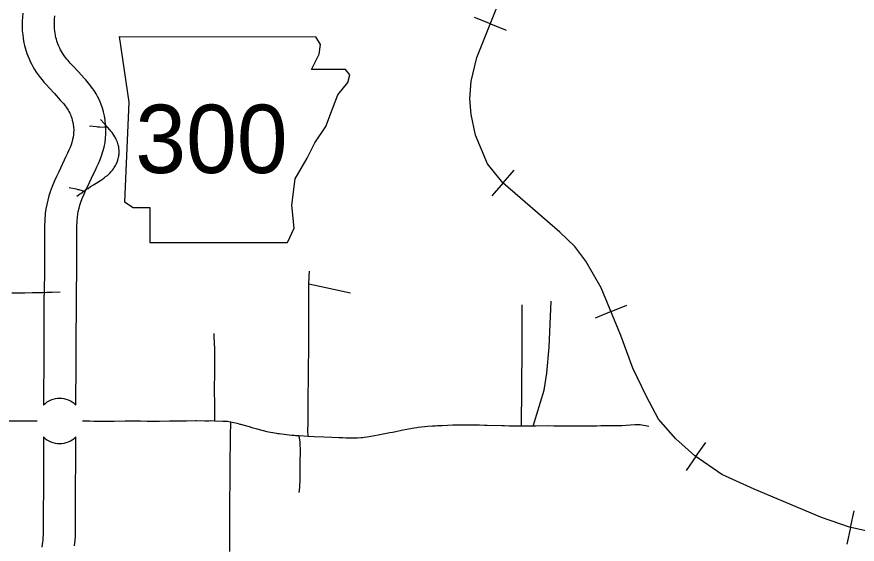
# Model space of a CAD drawing. Extents: x -19 to 366, y -4 to 359.
# Drawn here: x 142.214 to 143.445, y 196.314 to 197.086 of the extents above; entities that cross this region are included whole.
import ezdxf

# ---------------------------------------------------------------- set-up
doc = ezdxf.new("R2010")
doc.units = 0
for name, color, linetype in [('R_Contour Annot', 7, 'Continuous'), ('R_Fin Surface Annot', 7, 'Continuous'), ('R_ROW', 7, 'Continuous'), ('R_ROW Annot', 7, 'Continuous'), ('R_Water Annot', 7, 'Continuous'), ('Sheet Fence', 7, 'Continuous')]:
    doc.layers.add(name, color=color, linetype=linetype)

msp = doc.modelspace()

# ---------------------------------------------------------------- linework, layer by layer
at = {"layer": 'R_Contour Annot'}
for p, q in [((142.2969, 196.9243), (142.2969, 196.9243)), ((142.2693, 196.8457), (142.2693, 196.8457)), ((142.254, 196.6833), (142.254, 196.6833)), ((142.3014, 196.6822), (142.3014, 196.6822))]:
    msp.add_line(p, q, dxfattribs=at)
for points in [[(142.2226, 197.0913), (142.2222, 197.0855), (142.2218, 197.0795), (142.2217, 197.0747), (142.2218, 197.0703), (142.222, 197.0656), (142.2226, 197.0598), (142.2232, 197.0549), (142.224, 197.0504), (142.2243, 197.0489), (142.2245, 197.0478), (142.2254, 197.0441), (142.2264, 197.0404), (142.2277, 197.0359), (142.2289, 197.0324), (142.2301, 197.0291), (142.232, 197.0243), (142.2343, 197.0194), (142.236, 197.016), (142.2376, 197.0131), (142.2399, 197.009), (142.2424, 197.0051), (142.2453, 197.0009), (142.248, 196.9971), (142.2509, 196.9937), (142.2537, 196.9905), (142.2574, 196.9863), (142.2616, 196.9819), (142.2692, 196.9735), (142.2777, 196.9641), (142.28, 196.9617), (142.2828, 196.9586), (142.2849, 196.9558), (142.2863, 196.9539), (142.2873, 196.9524), (142.2892, 196.9494), (142.2904, 196.9472), (142.2915, 196.945), (142.2925, 196.9428), (142.2933, 196.9408), (142.2944, 196.9377), (142.2953, 196.9347), (142.2961, 196.9314), (142.2966, 196.9287), (142.2969, 196.9243)], [(142.3441, 196.9281), (142.3436, 196.9348), (142.3425, 196.941), (142.3411, 196.9468), (142.3395, 196.9523), (142.3376, 196.9576), (142.336, 196.9617), (142.3341, 196.9657), (142.3323, 196.9694), (142.3301, 196.9733), (142.3271, 196.9782), (142.325, 196.9812), (142.3226, 196.9844), (142.3191, 196.9889), (142.3151, 196.9935), (142.3126, 196.9962), (142.3042, 197.0054), (142.2965, 197.0139), (142.2923, 197.0183), (142.2891, 197.0219), (142.2871, 197.0242), (142.2854, 197.0263), (142.2839, 197.0283), (142.282, 197.0311), (142.2804, 197.0336), (142.279, 197.036), (142.278, 197.0378), (142.2769, 197.04), (142.2755, 197.0431), (142.2742, 197.0462), (142.2736, 197.048), (142.2728, 197.0502), (142.2719, 197.0533), (142.2713, 197.0555), (142.2708, 197.0578), (142.2707, 197.0584), (142.2706, 197.059), (142.2701, 197.0619), (142.2696, 197.0652), (142.2693, 197.069), (142.2691, 197.0718), (142.2691, 197.0747), (142.2692, 197.0777), (142.2694, 197.0825), (142.2698, 197.0874)], [(142.2969, 196.9243), (142.2973, 196.9203), (142.2972, 196.9162), (142.297, 196.9132), (142.2966, 196.91), (142.2958, 196.9062), (142.2947, 196.9021), (142.2935, 196.8984), (142.2922, 196.8949), (142.2903, 196.8907), (142.2883, 196.8862), (142.286, 196.8815), (142.2833, 196.876), (142.275, 196.8582), (142.2722, 196.8524), (142.2693, 196.8457)], [(142.3125, 196.8265), (142.3153, 196.8327), (142.3179, 196.8381), (142.3259, 196.8554), (142.3286, 196.8606), (142.3312, 196.8662), (142.3336, 196.8714), (142.3361, 196.8771), (142.3382, 196.8827), (142.3401, 196.8887), (142.3419, 196.8953), (142.3433, 196.9021), (142.3441, 196.9084), (142.3445, 196.9141), (142.3446, 196.9219), (142.3441, 196.9281)], [(142.2693, 196.8457), (142.2658, 196.8377), (142.2629, 196.8297), (142.261, 196.8238), (142.2593, 196.8174), (142.2578, 196.811), (142.2566, 196.8051), (142.2557, 196.7982), (142.2549, 196.7889), (142.2546, 196.7794), (142.2545, 196.7655), (142.2545, 196.7537), (142.2545, 196.7446), (142.2544, 196.7318), (142.2544, 196.7067), (142.2542, 196.6912), (142.254, 196.6833)], [(142.3014, 196.6822), (142.3016, 196.6904), (142.3017, 196.7064), (142.3018, 196.7317), (142.3018, 196.7444), (142.3018, 196.7535), (142.3019, 196.7652), (142.302, 196.7787), (142.3022, 196.7862), (142.3028, 196.793), (142.3033, 196.7973), (142.3041, 196.801), (142.3052, 196.8058), (142.3065, 196.8105), (142.3078, 196.8147), (142.3097, 196.8201), (142.3126, 196.8266)], [(142.254, 196.6833), (142.2538, 196.675), (142.2538, 196.6487), (142.2538, 196.6271), (142.2537, 196.6077), (142.2536, 196.5921), (142.2534, 196.5808), (142.2534, 196.5783), (142.2534, 196.5702), (142.2534, 196.5593), (142.2533, 196.5527), (142.2533, 196.5454), (142.2532, 196.5372), (142.2531, 196.5175)], [(142.3004, 196.5176), (142.3005, 196.5369), (142.3006, 196.5449), (142.3007, 196.5523), (142.3007, 196.5591), (142.3007, 196.5701), (142.3008, 196.578), (142.3008, 196.5803), (142.3009, 196.5916), (142.301, 196.6074), (142.3011, 196.6269), (142.3012, 196.6486), (142.3012, 196.6745), (142.3014, 196.6822)], [(142.2531, 196.4712), (142.253, 196.4613), (142.253, 196.4517), (142.253, 196.437), (142.253, 196.4297), (142.253, 196.4212), (142.2529, 196.4116), (142.2529, 196.3996), (142.2528, 196.3571), (142.2528, 196.3535), (142.2528, 196.3473), (142.2528, 196.3437), (142.2527, 196.3377), (142.2527, 196.3358), (142.2526, 196.3307), (142.2526, 196.3279), (142.2522, 196.3231), (142.252, 196.3203), (142.2516, 196.3167), (142.2513, 196.3141), (142.2507, 196.3096)], [(142.2987, 196.3114), (142.2991, 196.3158), (142.2995, 196.3196), (142.2999, 196.3258), (142.3, 196.3297), (142.3001, 196.3351), (142.3001, 196.3372), (142.3001, 196.3435), (142.3001, 196.3472), (142.3002, 196.3533), (142.3002, 196.357), (142.3002, 196.3995), (142.3002, 196.4114), (142.3003, 196.421), (142.3003, 196.4296), (142.3003, 196.4369), (142.3003, 196.4516), (142.3004, 196.461), (142.3004, 196.4711)]]:
    msp.add_lwpolyline(points, dxfattribs=at)
for start, end in [(44.5649, 135.7371), (224.2836, 315.4554)]:
    msp.add_arc((142.2768, 196.4943), 0.0331, start, end, dxfattribs=at)
at = {"layer": 'R_Fin Surface Annot'}
for p, q in [((142.3638, 197.057), (142.3782, 196.9608)), ((142.6586, 197.0457), (142.6519, 197.0568)), ((142.657, 197.0313), (142.6586, 197.0457)), ((142.6457, 197.0089), (142.657, 197.0313)), ((142.6954, 197.0089), (142.6457, 197.0089)), ((142.7018, 197.0009), (142.6954, 197.0089)), ((142.6986, 196.9897), (142.7018, 197.0009)), ((142.6842, 196.972), (142.6986, 196.9897)), ((142.6762, 196.9512), (142.6842, 196.972)), ((142.3782, 196.9608), (142.3718, 196.815)), ((142.6666, 196.9256), (142.6762, 196.9512)), ((142.6505, 196.9016), (142.6666, 196.9256)), ((142.6393, 196.8791), (142.6505, 196.9016)), ((142.6217, 196.8487), (142.6393, 196.8791)), ((142.6169, 196.8102), (142.6217, 196.8487)), ((142.3718, 196.815), (142.3846, 196.807)), ((142.3846, 196.807), (142.4086, 196.807)), ((142.4086, 196.807), (142.4086, 196.7558)), ((142.6201, 196.7766), (142.6169, 196.8102)), ((142.6105, 196.7558), (142.6201, 196.7766)), ((142.4086, 196.7558), (142.6105, 196.7558))]:
    msp.add_line(p, q, dxfattribs=at)
msp.add_lwpolyline([(142.3638, 197.057), (142.6519, 197.0568)], dxfattribs=at)
at = {"layer": 'R_ROW'}
for points in [[(142.3123, 196.8308), (142.3162, 196.8336), (142.3183, 196.8349), (142.3221, 196.8374), (142.3262, 196.84), (142.3364, 196.8466), (142.3393, 196.8485), (142.342, 196.8504), (142.3441, 196.852), (142.3466, 196.8539), (142.3491, 196.8561), (142.3506, 196.8575), (142.3519, 196.8589), (142.3532, 196.8604), (142.3542, 196.8616), (142.3557, 196.8636), (142.3568, 196.8652), (142.3577, 196.8667), (142.3586, 196.8683), (142.3596, 196.8703), (142.3603, 196.8718), (142.3614, 196.8747), (142.3619, 196.8763), (142.3625, 196.8785), (142.363, 196.8803), (142.3633, 196.882), (142.3636, 196.8838), (142.3638, 196.8856), (142.3639, 196.8876), (142.3638, 196.8904), (142.3636, 196.8936), (142.3633, 196.8955), (142.3629, 196.8972), (142.3626, 196.8987), (142.3621, 196.9005), (142.3614, 196.9025), (142.3606, 196.9044), (142.3596, 196.9066), (142.3585, 196.9087), (142.3574, 196.9105), (142.3536, 196.9165), (142.3517, 196.9188), (142.35, 196.9207), (142.3471, 196.9238), (142.3467, 196.9244)], [(142.3205, 196.9262), (142.3305, 196.9253), (142.3329, 196.9251), (142.3352, 196.925), (142.3467, 196.9244)], [(142.3467, 196.9244), (142.3419, 196.9297), (142.3364, 196.9356)], [(142.2909, 196.8361), (142.3008, 196.834), (142.3035, 196.8334), (142.3047, 196.8331), (142.3095, 196.8318), (142.3123, 196.8308)], [(142.3021, 196.8232), (142.306, 196.8263), (142.3077, 196.8275), (142.3123, 196.8308)], [(142.6419, 196.6953), (142.6419, 196.6969), (142.642, 196.7025), (142.6422, 196.7064), (142.6425, 196.7137)], [(142.6405, 196.4717), (142.6404, 196.4816), (142.6407, 196.4899), (142.6408, 196.4925), (142.6408, 196.498), (142.6408, 196.5025), (142.6408, 196.5055), (142.6407, 196.5115), (142.6407, 196.5159), (142.6407, 196.5211), (142.6408, 196.5285), (142.6409, 196.5408), (142.641, 196.5457), (142.6411, 196.5491), (142.6412, 196.5584), (142.6413, 196.5655), (142.6414, 196.5744), (142.6414, 196.5819), (142.6415, 196.5897), (142.6415, 196.5915), (142.6416, 196.597), (142.6416, 196.6025), (142.6416, 196.6082), (142.6416, 196.6186), (142.6417, 196.6234), (142.6417, 196.6306), (142.6417, 196.6381), (142.6417, 196.6443), (142.6417, 196.6516), (142.6418, 196.6578), (142.6419, 196.6644), (142.6419, 196.6714), (142.6419, 196.6781), (142.6419, 196.6953)], [(142.6419, 196.6953), (142.7025, 196.6818)], [(142.2777, 196.6828), (142.2657, 196.6825), (142.2578, 196.6822), (142.2521, 196.6821), (142.2441, 196.6818), (142.2364, 196.6817), (142.2257, 196.6816), (142.2069, 196.6813)], [(142.5023, 196.6222), (142.5025, 196.6188), (142.5027, 196.6151), (142.5028, 196.6119), (142.5035, 196.5964), (142.5035, 196.5936), (142.5036, 196.5885), (142.5036, 196.5873), (142.5036, 196.586), (142.5035, 196.5751), (142.5033, 196.5675), (142.5033, 196.5565), (142.5032, 196.5495), (142.5031, 196.5437), (142.5031, 196.533), (142.5033, 196.5251), (142.5033, 196.5154), (142.5033, 196.4942)], [(142.2437, 196.4942), (142.2194, 196.494), (142.2142, 196.494), (142.2028, 196.494)], [(142.5033, 196.4942), (142.4976, 196.4944), (142.4959, 196.4943), (142.4934, 196.4943), (142.4925, 196.4943), (142.4892, 196.4943), (142.4773, 196.4944), (142.4756, 196.4944), (142.4624, 196.4941), (142.4581, 196.4941), (142.4428, 196.4939), (142.4377, 196.4939), (142.423, 196.4938), (142.4178, 196.4938), (142.4132, 196.4938), (142.405, 196.4938), (142.3953, 196.4939), (142.3917, 196.4939), (142.3795, 196.4939), (142.3727, 196.4939), (142.3565, 196.4938), (142.3516, 196.4937), (142.341, 196.4938), (142.3333, 196.4938), (142.3266, 196.4938), (142.321, 196.4939), (142.3152, 196.494), (142.31, 196.4941)], [(142.5276, 196.4925), (142.5246, 196.493), (142.5225, 196.4934), (142.5205, 196.4935), (142.5186, 196.4937), (142.5174, 196.4937), (142.5155, 196.4938), (142.5033, 196.4942)], [(142.5259, 196.3373), (142.526, 196.3446), (142.5261, 196.353), (142.5261, 196.3614), (142.5261, 196.3667), (142.5261, 196.3786), (142.5262, 196.3853), (142.5263, 196.398), (142.5264, 196.4095), (142.5265, 196.4205), (142.5265, 196.4342), (142.5266, 196.447), (142.5268, 196.4519), (142.527, 196.46), (142.527, 196.4662), (142.5271, 196.472), (142.5276, 196.4925)], [(142.6277, 196.4724), (142.6219, 196.4727), (142.6201, 196.4729), (142.6167, 196.4732), (142.6091, 196.474), (142.5983, 196.4754), (142.5961, 196.4757), (142.5943, 196.476), (142.592, 196.4764), (142.5825, 196.4781), (142.5806, 196.4786), (142.5681, 196.4817), (142.5662, 196.4822), (142.5645, 196.4827), (142.56, 196.484), (142.5585, 196.4844), (142.5546, 196.4856), (142.5528, 196.4861), (142.5419, 196.4892), (142.541, 196.4894), (142.5385, 196.4901), (142.5366, 196.4906), (142.5292, 196.4922), (142.5276, 196.4925)], [(142.9533, 196.4868), (142.951, 196.4868), (142.945, 196.4868), (142.9398, 196.4868), (142.9349, 196.4869), (142.9281, 196.487), (142.9242, 196.4871), (142.903, 196.4878), (142.8989, 196.4879), (142.8914, 196.4881), (142.8851, 196.4882), (142.8795, 196.4882), (142.8754, 196.4882), (142.8676, 196.4883), (142.8654, 196.4883), (142.8576, 196.4881), (142.8523, 196.488), (142.8445, 196.4876), (142.8371, 196.4873), (142.83, 196.487), (142.8274, 196.4869), (142.8229, 196.4867), (142.8159, 196.4862), (142.8114, 196.4858), (142.802, 196.4847), (142.7997, 196.4844), (142.7957, 196.4839), (142.7876, 196.4824), (142.7775, 196.4804), (142.769, 196.4787), (142.7642, 196.4777), (142.7602, 196.4769), (142.7433, 196.4735), (142.7378, 196.4725), (142.7299, 196.4712), (142.727, 196.4708), (142.7229, 196.4702), (142.7203, 196.4699), (142.7184, 196.4697), (142.7128, 196.4693), (142.7102, 196.4691), (142.7047, 196.4691), (142.7001, 196.4692), (142.696, 196.4693), (142.6915, 196.4695), (142.6854, 196.4697), (142.6753, 196.4701), (142.6634, 196.4705), (142.6496, 196.4712), (142.6405, 196.4717)], [(142.97, 196.4868), (142.9683, 196.4868), (142.9562, 196.4868), (142.9533, 196.4868)], [(143.1396, 196.4861), (143.1269, 196.4887), (143.1192, 196.4887), (143.1, 196.4872), (143.0959, 196.4871), (143.0918, 196.487), (143.0858, 196.487), (143.0736, 196.487), (143.0691, 196.487), (143.0635, 196.4869), (143.0587, 196.4869), (143.0449, 196.4868), (143.0412, 196.4868), (143.0326, 196.4869), (143.0275, 196.4868), (143.0188, 196.4867), (143.0084, 196.4868), (143.0006, 196.4869), (142.9924, 196.487), (142.9739, 196.4868), (142.97, 196.4868)], [(142.6277, 196.3898), (142.6284, 196.3969), (142.6286, 196.4005), (142.6288, 196.4058), (142.6289, 196.4106), (142.629, 196.4177), (142.6291, 196.4218), (142.6291, 196.4315), (142.6292, 196.4363), (142.6293, 196.4478), (142.6293, 196.4531), (142.629, 196.4591), (142.6288, 196.4632), (142.6277, 196.4724)], [(142.6405, 196.4717), (142.6277, 196.4724)], [(142.5258, 196.3033), (142.5258, 196.3174), (142.5259, 196.3249), (142.5259, 196.3333), (142.5259, 196.3373)]]:
    msp.add_lwpolyline(points, dxfattribs=at)
at = {"layer": 'R_ROW Annot'}
for points in [[(142.97, 196.4868), (142.9864, 196.5393), (142.9901, 196.5645), (142.9934, 196.6023), (142.9966, 196.6697)], [(142.9533, 196.4868), (142.954, 196.6008), (142.9542, 196.6644)]]:
    msp.add_lwpolyline(points, dxfattribs=at)
at = {"layer": 'R_Water Annot'}
for p, q in [((142.9075, 197.0756), (142.8843, 197.0849)), ((142.9075, 197.0756), (142.9308, 197.0663)), ((142.9262, 196.8429), (142.9426, 196.8617)), ((142.9262, 196.8429), (142.9097, 196.8241)), ((143.0842, 196.6544), (143.0611, 196.6448)), ((143.0842, 196.6544), (143.1073, 196.6639)), ((143.2086, 196.4423), (143.2229, 196.4628)), ((143.2086, 196.4423), (143.1943, 196.4218)), ((143.4349, 196.3386), (143.4405, 196.363)), ((143.4349, 196.3386), (143.4294, 196.3142))]:
    msp.add_line(p, q, dxfattribs=at)
for points in [[(142.8795, 196.9919), (142.8879, 197.0264), (142.9577, 197.2013), (142.9683, 197.2259), (142.9859, 197.2464), (142.9986, 197.2584), (143.0119, 197.269), (143.0437, 197.2873), (143.1176, 197.3204), (143.1451, 197.3324), (143.1656, 197.35), (143.1846, 197.3747), (143.2959, 197.5757), (143.3128, 197.6095), (143.3241, 197.6377), (143.3347, 197.6715), (143.3706, 197.9204), (143.3903, 198.0558)], [(143.4989, 196.3242), (143.4333, 196.339), (143.3925, 196.3531), (143.2938, 196.3947), (143.2466, 196.4158), (143.2071, 196.4433), (143.179, 196.468), (143.1536, 196.4969), (143.136, 196.5301), (143.1162, 196.5717), (143.0986, 196.6196), (143.0697, 196.6894), (143.0472, 196.7282), (143.031, 196.75), (143.0091, 196.7705), (142.926, 196.8431), (142.9034, 196.8706), (142.8858, 196.9129), (142.8795, 196.9432), (142.8774, 196.9658), (142.8795, 196.9919), (142.8879, 197.0264), (142.9577, 197.2013)], [(143.5616, 196.3115), (143.4989, 196.3242), (143.4333, 196.339), (143.3925, 196.3531), (143.2938, 196.3947), (143.2466, 196.4158), (143.2071, 196.4433), (143.179, 196.468), (143.1536, 196.4969), (143.136, 196.5301), (143.1162, 196.5717), (143.0986, 196.6196), (143.0697, 196.6894), (143.0472, 196.7282), (143.031, 196.75), (143.0091, 196.7705), (142.926, 196.8431), (142.9034, 196.8706), (142.8858, 196.9129), (142.8795, 196.9432), (142.8774, 196.9658), (142.8795, 196.9919)]]:
    msp.add_lwpolyline(points, dxfattribs=at)
at = {"layer": 'Sheet Fence'}
for points in [[(146.7783, 1.697), (146.5788, 10.3131), (146.3785, 18.9294), (146.1776, 27.5458), (145.9759, 36.1624), (145.7736, 44.7791), (145.5705, 53.396), (145.3668, 62.013), (145.1624, 70.6301), (144.9572, 79.2474), (144.7514, 87.8648), (144.5449, 96.4823), (144.3377, 105.1), (144.1299, 113.7179), (143.9213, 122.3359), (143.712, 130.954), (143.5021, 139.5723), (143.2915, 148.1907), (143.0802, 156.8092), (142.8682, 165.4279), (142.6555, 174.0468), (142.4422, 182.6658), (142.2282, 191.2849), (142.0135, 199.9042), (141.7981, 208.5236), (141.582, 217.1432), (141.3653, 225.7629), (141.1479, 234.3828), (140.9298, 243.0028), (140.711, 251.623), (140.4916, 260.2433), (140.2715, 268.8638), (140.0508, 277.4844), (139.8293, 286.1051), (139.6072, 294.726), (139.3845, 303.3471), (139.161, 311.9683), (138.937, 320.5896), (138.7122, 329.2111), (138.4868, 337.8328), (138.2607, 346.4546)], [(0, 189.5162), (7.1121, 189.5206), (14.2243, 189.5339), (21.3364, 189.556), (28.4484, 189.5869), (35.5605, 189.6267), (42.6725, 189.6754), (49.7844, 189.7329), (56.8962, 189.7992), (64.0079, 189.8744), (71.1196, 189.9584), (78.2311, 190.0512), (85.3425, 190.1529), (92.4538, 190.2635), (99.5649, 190.3829), (106.6759, 190.5111), (113.7867, 190.6482), (120.8974, 190.7941), (128.0078, 190.9489), (135.1181, 191.1125), (142.2282, 191.2849), (149.338, 191.4662), (156.4476, 191.6563), (163.5569, 191.8553), (170.666, 192.0631), (177.7749, 192.2798), (184.8835, 192.5053), (191.9917, 192.7396), (199.0997, 192.9828), (206.2074, 193.2348), (213.3147, 193.4956), (220.4218, 193.7653), (227.5285, 194.0438), (234.6348, 194.3312), (241.7408, 194.6274), (248.8464, 194.9324), (255.9516, 195.2463), (263.0564, 195.569), (270.1608, 195.9005), (277.2648, 196.2409), (284.3683, 196.5901), (291.4715, 196.9481), (298.5741, 197.315), (305.6763, 197.6907), (312.7781, 198.0753), (319.8793, 198.4686), (326.9801, 198.8708), (334.0804, 199.2818), (341.1801, 199.7017)]]:
    msp.add_spline(points, degree=3, dxfattribs=at)

# ---------------------------------------------------------------- texts
at = {"layer": 'R_Fin Surface Annot'}
msp.add_text('300', height=0.1, dxfattribs=at).set_placement((142.3875, 196.8573))

doc.saveas('drawing.dxf')
